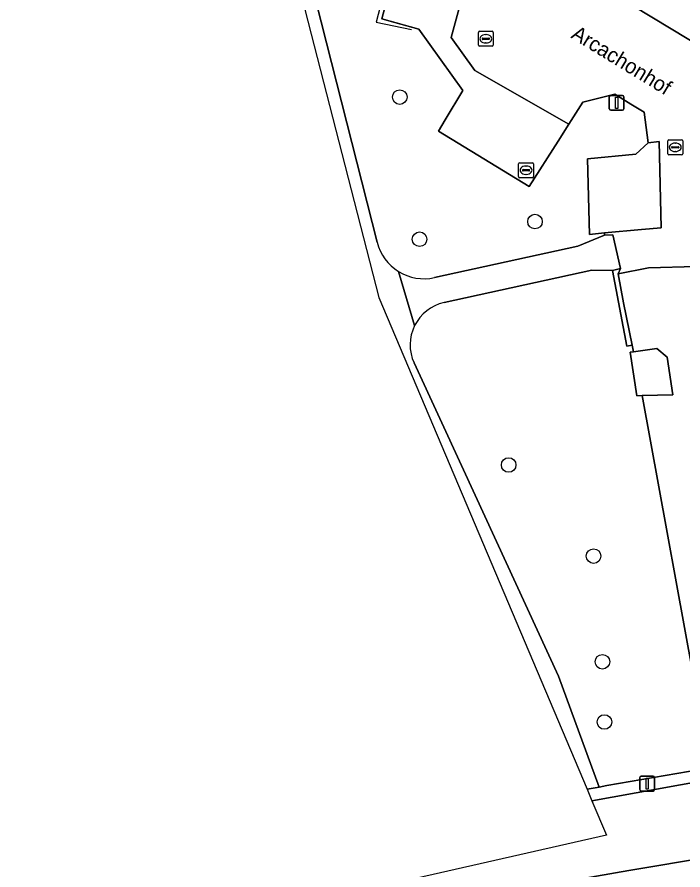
# Model space of a CAD drawing. Extents: x 158455 to 159797, y 387218 to 388672.
# Drawn here: x 159131.9 to 159176.7, y 388111.9 to 388169.1 of the extents above; entities that cross this region are included whole.
import ezdxf

# ---------------------------------------------------------------- set-up
doc = ezdxf.new("R2010")
doc.units = 0
for name, color, linetype in [('IMGEO_Boom', 7, 'Continuous'), ('IMGEO_Erf', 7, 'Continuous'), ('IMGEO_Groenvoorziening', 7, 'Continuous'), ('IMGEO_Kolk', 7, 'Continuous'), ('IMGEO_Lichtmast', 7, 'Continuous'), ('IMGEO_Muur', 7, 'Continuous'), ('IMGEO_Openbare_ruimte_label', 7, 'Continuous'), ('IMGEO_Pand', 7, 'Continuous'), ('IMGEO_Parkeervlak_open', 7, 'Continuous'), ('IMGEO_Rijbaan_lokaal_open', 7, 'Continuous'), ('IMGEO_Rioolput', 7, 'Continuous'), ('IMGEO_Voetpad_gesloten', 7, 'Continuous'), ('IMGEO_Voetpad_open', 7, 'Continuous')]:
    doc.layers.add(name, color=color, linetype=linetype)

msp = doc.modelspace()

# ---------------------------------------------------------------- linework, layer by layer
at = {"layer": 'IMGEO_Boom'}
for centre in [(159157.637, 388163.741), (159166.718, 388155.388), (159158.969, 388154.199), (159164.95, 388139.053), (159170.651, 388132.936), (159171.244, 388125.848), (159171.38, 388121.81)]:
    msp.add_circle(centre, 0.489, dxfattribs=at)
at = {"layer": 'IMGEO_Erf'}
for points in [[(159168.415, 388172.831), (159180.726, 388165.384), (159180.475, 388164.925), (159190.559, 388158.766), (159192.964, 388162.789), (159205.584, 388155.705), (159206.582, 388157.332), (159208.926, 388161.237), (159203.91, 388164.189), (159203.458, 388163.421), (159200.685, 388165.053), (159201.152, 388165.847), (159196.38, 388168.656), (159194.075, 388164.883), (159193.657, 388164.198), (159191.319, 388165.601), (159188.668, 388161.186), (159186.067, 388162.747), (159183.456, 388164.315), (159186.348, 388169.133)], [(159187.137, 388152.637), (159174.336, 388152.283), (159172.303, 388151.879), (159172.67, 388149.93), (159173.232, 388147.092), (159173.322, 388146.645), (159174.892, 388146.867), (159175.584, 388146.287), (159175.982, 388143.768), (159173.912, 388143.71), (159177.866, 388122.03)]]:
    msp.add_lwpolyline(points, dxfattribs=at)
at = {"layer": 'IMGEO_Groenvoorziening'}
for points in [[(159150.316, 388176.818), (159156.116, 388154.001)], [(159159.964, 388151.628), (159169.605, 388153.747), (159171.392, 388154.47), (159171.382, 388154.621), (159170.368, 388154.53), (159170.245, 388159.596), (159173.483, 388159.911), (159174.314, 388160.659), (159174.037, 388162.727), (159173.162, 388163.262), (159172.07, 388163.929), (159169.93, 388163.403), (159168.991, 388161.928), (159168.265, 388160.789), (159166.325, 388157.743), (159160.234, 388161.449), (159160.694, 388162.215), (159161.876, 388164.184), (159158.915, 388168.306), (159157.298, 388168.752), (159156.437, 388168.989), (159157.764, 388173.952)], [(159173.912, 388143.71), (159173.547, 388143.7), (159173.115, 388146.616), (159173.322, 388146.645), (159173.232, 388147.092), (159172.876, 388147.022), (159171.921, 388152.101), (159170.543, 388152.129), (159160.61, 388149.946)], [(159158.596, 388145.905), (159161.907, 388138.73), (159168.286, 388124.881), (159171.034, 388117.445), (159171.552, 388117.535), (159179.382, 388118.883), (159178.988, 388122.218), (159177.866, 388122.03), (159173.912, 388143.71)]]:
    msp.add_lwpolyline(points, dxfattribs=at)
msp.add_lwpolyline([(159172.453, 388152.238), (159171.921, 388152.101), (159172.876, 388147.022), (159173.232, 388147.092), (159172.67, 388149.93), (159172.303, 388151.879)], close=True, dxfattribs=at)
for centre, radius, start, end in [((159159.269, 388154.805), 3.253, 194.3007, 238.3207), ((159159.266, 388154.802), 3.249, 238.3308, 282.4046), ((159161.234, 388147.112), 2.902, 102.4159, 153.4948), ((159161.235, 388147.113), 2.902, 153.5234, 204.5989)]:
    msp.add_arc(centre, radius, start, end, dxfattribs=at)
at = {"layer": 'IMGEO_Kolk'}
for p, q in [((159162.917, 388167.226), (159162.917, 388168.078)), ((159162.992, 388168.152), (159163.844, 388168.152)), ((159163.405, 388167.932), (159163.43, 388167.932)), ((159163.918, 388168.078), (159163.918, 388167.226)), ((159163.176, 388167.646), (159163.176, 388167.658)), ((159163.614, 388167.609), (159163.216, 388167.609)), ((159163.219, 388167.695), (159163.617, 388167.695)), ((159163.428, 388167.372), (159163.403, 388167.372)), ((159163.66, 388167.658), (159163.66, 388167.646)), ((159163.844, 388167.152), (159162.992, 388167.152)), ((159175.633, 388159.942), (159175.633, 388160.794)), ((159175.708, 388160.868), (159176.56, 388160.868)), ((159175.935, 388160.411), (159176.333, 388160.411)), ((159176.121, 388160.648), (159176.146, 388160.648)), ((159176.634, 388160.794), (159176.634, 388159.942)), ((159176.56, 388159.868), (159175.708, 388159.868)), ((159175.892, 388160.362), (159175.892, 388160.374)), ((159176.33, 388160.325), (159175.932, 388160.325)), ((159176.144, 388160.088), (159176.119, 388160.088)), ((159176.376, 388160.374), (159176.376, 388160.362))]:
    msp.add_line(p, q, dxfattribs=at)
for points in [[(159162.917, 388167.226), (159162.917, 388168.078)], [(159162.992, 388168.152), (159163.844, 388168.152)], [(159163.918, 388168.078), (159163.918, 388167.226)], [(159163.844, 388167.152), (159162.992, 388167.152)], [(159175.633, 388159.942), (159175.633, 388160.794)], [(159175.708, 388160.868), (159176.56, 388160.868)], [(159176.634, 388160.794), (159176.634, 388159.942)], [(159176.56, 388159.868), (159175.708, 388159.868)]]:
    msp.add_lwpolyline(points, dxfattribs=at)
for centre, radius, start, end in [((159162.994, 388168.076), 0.0765, 91.552, 178.448), ((159162.994, 388168.076), 0.0765, 91.552, 178.448), ((159163.842, 388168.076), 0.0765, 1.552, 88.448), ((159163.842, 388168.076), 0.0765, 1.552, 88.448), ((159163.216, 388167.655), 0.0403, 85.8775, 175.7526), ((159163.213, 388167.645), 0.0366, 178.938, 274.7102), ((159163.617, 388167.652), 0.043, 264.8664, 352.4533), ((159163.621, 388167.657), 0.0386, 1.7309, 96.639), ((159162.994, 388167.228), 0.0765, 181.552, 268.448), ((159162.994, 388167.228), 0.0765, 181.552, 268.448), ((159163.842, 388167.228), 0.0765, 271.552, 358.448), ((159163.842, 388167.228), 0.0765, 271.552, 358.448), ((159175.71, 388160.792), 0.0765, 91.552, 178.448), ((159175.71, 388160.792), 0.0765, 91.552, 178.448), ((159175.932, 388160.371), 0.0403, 85.8775, 175.7526), ((159176.337, 388160.373), 0.0386, 1.7309, 96.639), ((159176.558, 388160.792), 0.0765, 1.552, 88.448), ((159176.558, 388160.792), 0.0765, 1.552, 88.448), ((159175.71, 388159.944), 0.0765, 181.552, 268.448), ((159175.71, 388159.944), 0.0765, 181.552, 268.448), ((159175.929, 388160.361), 0.0366, 178.938, 274.7102), ((159176.333, 388160.368), 0.043, 264.8664, 352.4533), ((159176.558, 388159.944), 0.0765, 271.552, 358.448), ((159176.558, 388159.944), 0.0765, 271.552, 358.448)]:
    msp.add_arc(centre, radius, start, end, dxfattribs=at)
for centre, major_axis, ratio, start_param, end_param in [((159163.404, 388167.652), (-0.387, 0.002), 0.722429, 4.712389, 7.853982), ((159163.429, 388167.652), (-0.39, 0.002), 0.717154, 1.570796, 4.712389), ((159176.12, 388160.368), (-0.387, 0.002), 0.722429, 4.712389, 7.853982), ((159176.145, 388160.368), (-0.39, 0.002), 0.717154, 1.570796, 4.712389)]:
    msp.add_ellipse(centre, major_axis=major_axis, ratio=ratio, start_param=start_param, end_param=end_param, dxfattribs=at)
at = {"layer": 'IMGEO_Lichtmast'}
for p, q in [((159171.803, 388163.854), (159172.593, 388163.854)), ((159172.593, 388163.854), (159171.803, 388163.854)), ((159171.703, 388162.954), (159171.703, 388163.754)), ((159171.703, 388163.754), (159171.703, 388162.954)), ((159172.693, 388163.754), (159172.693, 388162.954)), ((159172.693, 388162.954), (159172.693, 388163.754)), ((159172.593, 388162.854), (159171.803, 388162.854)), ((159171.803, 388162.854), (159172.593, 388162.854)), ((159173.752, 388117.272), (159173.752, 388118.072)), ((159173.752, 388118.072), (159173.752, 388117.272)), ((159173.852, 388118.172), (159174.642, 388118.172)), ((159174.642, 388118.172), (159173.852, 388118.172)), ((159174.742, 388118.072), (159174.742, 388117.272)), ((159174.742, 388117.272), (159174.742, 388118.072)), ((159174.642, 388117.172), (159173.852, 388117.172)), ((159173.852, 388117.172), (159174.642, 388117.172))]:
    msp.add_line(p, q, dxfattribs=at)
for points in [[(159172.123, 388163.729), (159172.273, 388163.729), (159172.273, 388162.979), (159172.123, 388162.979), (159172.123, 388163.729)], [(159174.172, 388118.047), (159174.322, 388118.047), (159174.322, 388117.297), (159174.172, 388117.297), (159174.172, 388118.047)]]:
    msp.add_lwpolyline(points, dxfattribs=at)
for centre, start, end in [((159171.803, 388163.754), 90, 180), ((159171.803, 388163.754), 90, 180), ((159172.593, 388163.754), 0, 90), ((159172.593, 388163.754), 360, 90), ((159171.803, 388162.954), 180, 270), ((159171.803, 388162.954), 180, 270), ((159172.593, 388162.954), 270, 0), ((159172.593, 388162.954), 270, 0), ((159173.852, 388118.072), 90, 180), ((159173.852, 388118.072), 90, 180), ((159174.642, 388118.072), 0, 90), ((159174.642, 388118.072), 360, 90), ((159173.852, 388117.272), 180, 270), ((159173.852, 388117.272), 180, 270), ((159174.642, 388117.272), 270, 0), ((159174.642, 388117.272), 270, 0)]:
    msp.add_arc(centre, 0.1, start, end, dxfattribs=at)
at = {"layer": 'IMGEO_Muur'}
for points in [[(159160.234, 388161.449), (159161.876, 388164.184), (159158.915, 388168.306), (159156.437, 388168.989), (159157.764, 388173.952), (159160.5, 388173.299), (159161.253, 388174.692), (159160.212, 388176.039)], [(159160.169, 388175.808), (159160.982, 388174.63), (159160.385, 388173.634), (159157.48, 388174.281), (159156.052, 388168.77), (159158.426, 388168.272)], [(159171.182, 388163.711), (159169.93, 388163.403), (159168.185, 388160.663)], [(159187.137, 388152.637), (159174.336, 388152.283)], [(159174.336, 388152.283), (159172.303, 388151.879)]]:
    msp.add_lwpolyline(points, dxfattribs=at)
at = {"layer": 'IMGEO_Pand'}
msp.add_lwpolyline([(159174.892, 388146.867), (159173.322, 388146.645), (159173.115, 388146.616), (159173.547, 388143.7), (159173.912, 388143.71), (159175.982, 388143.768), (159175.584, 388146.287)], close=True, dxfattribs=at)
at = {"layer": 'IMGEO_Parkeervlak_open'}
for points in [[(159160.882, 388174.006), (159160.5, 388173.299), (159158.633, 388173.745), (159157.764, 388173.952), (159156.437, 388168.989), (159157.298, 388168.752), (159158.915, 388168.306), (159161.876, 388164.184), (159160.694, 388162.215), (159160.234, 388161.449), (159166.325, 388157.743), (159168.265, 388160.789), (159168.991, 388161.928), (159162.679, 388165.522), (159161.091, 388167.732), (159162.435, 388172.673)], [(159171.382, 388154.621), (159173.876, 388154.844), (159175.187, 388154.962), (159175.046, 388160.757), (159174.314, 388160.659), (159173.483, 388159.911), (159170.245, 388159.596), (159170.368, 388154.53)], [(159226.581, 388117.778), (159223.3, 388117.574), (159215.005, 388116.956), (159205.711, 388116.131), (159198.134, 388115.393), (159187.111, 388113.95), (159178.494, 388112.764), (159173.027, 388111.853), (159169.563, 388111.242), (159169.789, 388109.959), (159173.247, 388110.57), (159178.69, 388111.477), (159187.284, 388112.66), (159198.282, 388114.099), (159205.832, 388114.835), (159215.111, 388115.658), (159223.389, 388116.275), (159226.661, 388116.479)]]:
    msp.add_lwpolyline(points, close=True, dxfattribs=at)
at = {"layer": 'IMGEO_Rijbaan_lokaal_open'}
for points in [[(159162.435, 388172.673), (159161.091, 388167.732), (159162.679, 388165.522), (159168.991, 388161.928), (159169.93, 388163.403), (159172.07, 388163.929), (159173.162, 388163.262), (159174.037, 388162.727), (159174.314, 388160.659), (159175.046, 388160.757), (159175.187, 388154.962), (159173.876, 388154.844), (159171.382, 388154.621), (159171.392, 388154.47), (159171.937, 388154.5), (159172.453, 388152.238), (159172.303, 388151.879), (159174.336, 388152.283), (159187.137, 388152.637)], [(159180.726, 388165.384), (159168.415, 388172.831)], [(159256.069, 388123.556), (159251.328, 388123.408), (159244.113, 388123.358), (159236.767, 388123.269), (159233.051, 388123.204), (159229.043, 388123.03), (159226.055, 388122.915), (159223.337, 388122.709), (159217.303, 388122.28), (159217.229, 388122.269), (159205.089, 388121.196), (159205, 388121.195), (159196.552, 388120.39), (159190.526, 388119.63), (159182.23, 388118.443), (159179.498, 388118.06), (159177.862, 388117.83), (159170.542, 388116.526), (159171.523, 388114.211), (159133.733, 388105.65), (159132.8, 388106.224)], [(159140.625, 388105.053), (159141.063, 388105.15), (159147.892, 388106.671), (159159.34, 388109.219), (159159.902, 388109.344), (159161.571, 388109.681), (159168.419, 388111.04), (159169.563, 388111.242), (159173.027, 388111.853), (159178.494, 388112.764), (159187.111, 388113.95), (159198.134, 388115.393), (159205.711, 388116.131), (159215.005, 388116.956), (159223.3, 388117.574), (159226.581, 388117.778), (159228.946, 388117.925), (159234.612, 388118.087), (159234.828, 388118.09), (159240.699, 388118.158), (159252.871, 388118.28), (159255.399, 388118.305), (159258.294, 388118.475)]]:
    msp.add_lwpolyline(points, dxfattribs=at)
at = {"layer": 'IMGEO_Rioolput'}
for p, q in [((159165.617, 388158.406), (159165.617, 388159.258)), ((159165.692, 388159.332), (159166.544, 388159.332)), ((159166.618, 388159.258), (159166.618, 388158.406)), ((159165.876, 388158.826), (159165.876, 388158.838)), ((159166.314, 388158.789), (159165.916, 388158.789)), ((159165.919, 388158.875), (159166.317, 388158.875)), ((159166.105, 388159.112), (159166.13, 388159.112)), ((159166.36, 388158.838), (159166.36, 388158.826)), ((159166.544, 388158.332), (159165.692, 388158.332)), ((159166.128, 388158.552), (159166.103, 388158.552))]:
    msp.add_line(p, q, dxfattribs=at)
for points in [[(159165.617, 388158.406), (159165.617, 388159.258)], [(159165.692, 388159.332), (159166.544, 388159.332)], [(159166.618, 388159.258), (159166.618, 388158.406)], [(159166.544, 388158.332), (159165.692, 388158.332)]]:
    msp.add_lwpolyline(points, dxfattribs=at)
for centre, radius, start, end in [((159165.694, 388159.256), 0.0765, 91.552, 178.448), ((159165.694, 388159.256), 0.0765, 91.552, 178.448), ((159166.542, 388159.256), 0.0765, 1.552, 88.448), ((159166.542, 388159.256), 0.0765, 1.552, 88.448), ((159165.916, 388158.835), 0.0403, 85.8775, 175.7526), ((159165.913, 388158.825), 0.0366, 178.938, 274.7102), ((159166.317, 388158.832), 0.043, 264.8664, 352.4533), ((159166.321, 388158.837), 0.0386, 1.7309, 96.639), ((159165.694, 388158.408), 0.0765, 181.552, 268.448), ((159165.694, 388158.408), 0.0765, 181.552, 268.448), ((159166.542, 388158.408), 0.0765, 271.552, 358.448), ((159166.542, 388158.408), 0.0765, 271.552, 358.448)]:
    msp.add_arc(centre, radius, start, end, dxfattribs=at)
for centre, major_axis, ratio, start_param, end_param in [((159166.104, 388158.832), (-0.387, 0.002), 0.722429, 4.712389, 7.853982), ((159166.129, 388158.832), (-0.39, 0.002), 0.717154, 1.570796, 4.712389)]:
    msp.add_ellipse(centre, major_axis=major_axis, ratio=ratio, start_param=start_param, end_param=end_param, dxfattribs=at)
at = {"layer": 'IMGEO_Voetpad_gesloten'}
for points in [[(159170.543, 388152.129), (159171.921, 388152.101), (159172.453, 388152.238), (159171.937, 388154.5), (159171.392, 388154.47), (159169.605, 388153.747), (159159.964, 388151.628)], [(159157.56, 388152.036), (159158.637, 388148.407)], [(159160.61, 388149.946), (159170.543, 388152.129)]]:
    msp.add_lwpolyline(points, dxfattribs=at)
for centre, radius, start, end in [((159159.266, 388154.802), 3.249, 238.3308, 282.4046), ((159161.234, 388147.112), 2.902, 102.4159, 153.4948)]:
    msp.add_arc(centre, radius, start, end, dxfattribs=at)
at = {"layer": 'IMGEO_Voetpad_open'}
for points in [[(159134.16, 388231.378), (159131.945, 388230.13), (159136.02, 388218.997), (159144.248, 388196.977), (159156.233, 388150.288), (159170.213, 388117.302)], [(159156.116, 388154.001), (159150.316, 388176.818), (159148.512, 388184.19), (159146.408, 388191.904)], [(159158.637, 388148.407), (159157.56, 388152.036)], [(159170.213, 388117.302), (159171.034, 388117.445), (159168.286, 388124.881), (159161.907, 388138.73), (159158.596, 388145.905)], [(159170.213, 388117.302), (159170.542, 388116.526), (159177.862, 388117.83), (159179.498, 388118.06), (159179.382, 388118.883), (159171.552, 388117.535), (159171.034, 388117.445), (159170.213, 388117.302)]]:
    msp.add_lwpolyline(points, dxfattribs=at)
for centre, radius, start, end in [((159159.269, 388154.805), 3.253, 194.3007, 238.3207), ((159161.235, 388147.113), 2.902, 153.5234, 204.5989)]:
    msp.add_arc(centre, radius, start, end, dxfattribs=at)

# ---------------------------------------------------------------- texts
at = {"layer": 'IMGEO_Openbare_ruimte_label'}
msp.add_text('Arcachonhof', height=1, rotation=328.584, dxfattribs=at).set_placement((159169.075, 388167.746))

doc.saveas('drawing.dxf')
